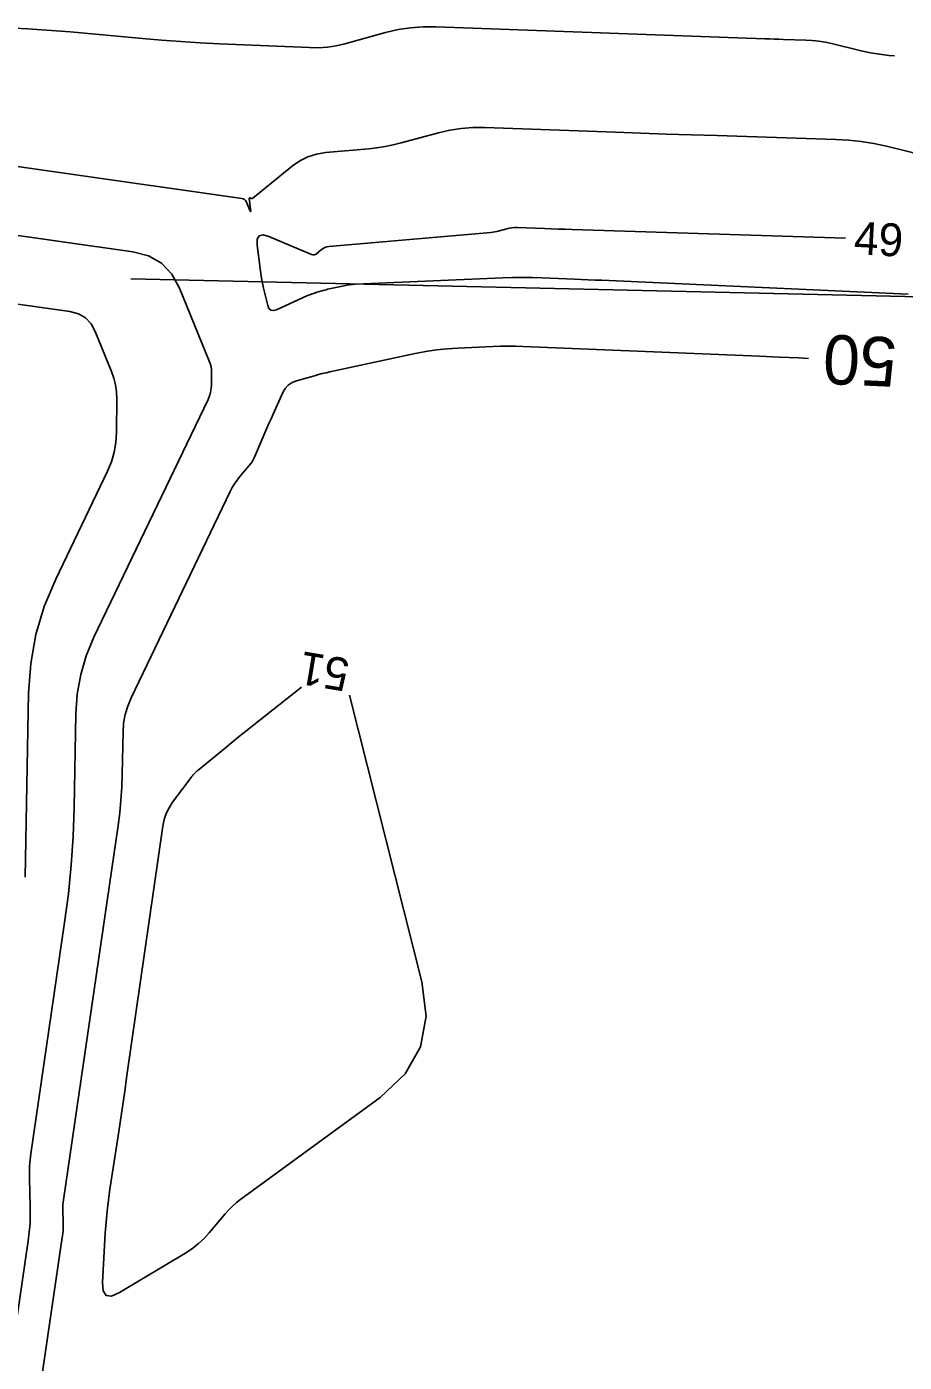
# Model space of a CAD drawing. Extents: x 2384780 to 2405861, y 547869 to 573706.
# Drawn here: x 2391906.7 to 2391960.1, y 552514.4 to 552595.6 of the extents above; entities that cross this region are included whole.
import ezdxf

# ---------------------------------------------------------------- set-up
doc = ezdxf.new("R2010")
doc.units = 0
for name, color, linetype in [('Old_Level_5', 7, 'Continuous'), ('Old_Level_60', 7, 'Continuous'), ('Old_Level_61', 7, 'Continuous')]:
    doc.layers.add(name, color=color, linetype=linetype)

msp = doc.modelspace()

# ---------------------------------------------------------------- linework, layer by layer
at = {"layer": 'Old_Level_5'}
msp.add_line((2392210.721, 552573.62725), (2391913.02425, 552580.30675), dxfattribs=at)
at = {"layer": 'Old_Level_60'}
for points in [[(2391959.45975, 552593.8745), (2391959.11125, 552593.90025), (2391958.54825, 552593.96825), (2391957.9895, 552594.063), (2391957.43425, 552594.184), (2391955.62725, 552594.6225), (2391955.2385, 552594.70625), (2391954.84725, 552594.76975), (2391954.453, 552594.81275), (2391954.05625, 552594.83525), (2391952.71575, 552594.87725), (2391952.4285, 552594.88625), (2391952.14125, 552594.896), (2391951.854, 552594.90575), (2391951.56675, 552594.91625), (2391931.5855, 552595.64675), (2391930.8065, 552595.646), (2391930.03425, 552595.58625), (2391929.269, 552595.46775), (2391928.5105, 552595.2905), (2391926.0435, 552594.61525), (2391925.51275, 552594.4915), (2391924.977, 552594.40975), (2391924.4365, 552594.37025), (2391923.89125, 552594.37275), (2391918.4145, 552594.608), (2391917.24125, 552594.6655), (2391916.06925, 552594.7375), (2391914.898, 552594.82375), (2391913.72775, 552594.9245), (2391909.33225, 552595.33), (2391908.47825, 552595.403), (2391907.62325, 552595.4645), (2391906.7675, 552595.51475), (2391905.91125, 552595.55325)], [(2391905.7435, 552514.699), (2391906.7885, 552521.822), (2391906.85325, 552522.34375), (2391906.895, 552522.86675), (2391906.91375, 552523.391), (2391906.9095, 552523.91675), (2391906.85725, 552525.63625), (2391906.85425, 552526.00425), (2391906.86725, 552526.37125), (2391906.8965, 552526.7375), (2391906.94175, 552527.10275), (2391908.9995, 552541.18175), (2391909.225, 552542.916), (2391909.3955, 552544.6545), (2391909.51075, 552546.39775), (2391909.57075, 552548.14525), (2391909.677, 552553.86175), (2391909.76325, 552555.07175), (2391909.97625, 552556.2515), (2391910.316, 552557.40125), (2391910.7825, 552558.521), (2391917.7205, 552572.98075), (2391917.8095, 552573.19475), (2391917.87375, 552573.41475), (2391917.91325, 552573.6405), (2391917.92825, 552573.87175), (2391917.93625, 552574.63725), (2391917.93, 552574.79975), (2391917.90775, 552574.95925), (2391917.86975, 552575.11575), (2391917.81575, 552575.269), (2391915.988, 552579.751), (2391915.517, 552580.6095), (2391914.887, 552581.2645), (2391914.09825, 552581.71575), (2391913.151, 552581.9635), (2391900.1615, 552583.80875)], [(2391924.0085, 552581.79925), (2391921.4125, 552582.89825), (2391921.0665, 552582.99325), (2391920.83425, 552582.937), (2391920.71575, 552582.7295), (2391920.711, 552582.37075), (2391920.88075, 552580.95225), (2391920.9215, 552580.649), (2391920.97075, 552580.3475), (2391921.0285, 552580.04725), (2391921.095, 552579.74875), (2391921.3445, 552578.698), (2391921.41775, 552578.513), (2391921.53025, 552578.408), (2391921.682, 552578.383), (2391921.87325, 552578.438), (2391923.7745, 552579.29475), (2391923.91, 552579.353), (2391924.0475, 552579.406), (2391924.187, 552579.454), (2391924.328, 552579.49675), (2391924.79225, 552579.6285), (2391924.892, 552579.65575), (2391924.992, 552579.6815), (2391925.0925, 552579.70575), (2391925.1935, 552579.72825), (2391925.98825, 552579.89875), (2391926.159, 552579.93175), (2391926.33075, 552579.9575), (2391926.50325, 552579.976), (2391926.67675, 552579.98725), (2391935.63925, 552580.37725), (2391936.2385, 552580.397), (2391936.838, 552580.404), (2391937.43725, 552580.39825), (2391938.0365, 552580.37975), (2391939.99425, 552580.299), (2391940.41375, 552580.28125), (2391940.83325, 552580.26325), (2391941.25275, 552580.245), (2391941.67225, 552580.226), (2391960.29725, 552579.3785)], [(2391956.487, 552582.7965), (2391939.85975, 552583.3155), (2391939.43675, 552583.329), (2391939.0135, 552583.343), (2391938.5905, 552583.35775), (2391938.1675, 552583.373), (2391936.51775, 552583.43325), (2391936.35625, 552583.433), (2391936.196, 552583.42075), (2391936.03725, 552583.396), (2391935.88, 552583.35925), (2391935.3685, 552583.21925), (2391935.2585, 552583.19175), (2391935.1475, 552583.16925), (2391935.0355, 552583.15175), (2391934.92275, 552583.1395), (2391925.05975, 552582.27625), (2391924.93925, 552582.257), (2391924.82575, 552582.22075), (2391924.719, 552582.16775), (2391924.619, 552582.09775), (2391924.304, 552581.84125), (2391924.23475, 552581.7975), (2391924.1625, 552581.77575), (2391924.087, 552581.7765), (2391924.0085, 552581.79925)], [(2391906.59875, 552543.93), (2391906.80675, 552555.11825), (2391906.93525, 552556.9215), (2391907.2525, 552558.68025), (2391907.759, 552560.394), (2391908.4545, 552562.06275), (2391911.60425, 552568.6275), (2391911.84, 552569.1945), (2391912.01025, 552569.77675), (2391912.115, 552570.37425), (2391912.15425, 552570.98675), (2391912.1755, 552573.01325), (2391912.159, 552573.4435), (2391912.10025, 552573.86575), (2391911.9995, 552574.28), (2391911.8565, 552574.686), (2391910.86275, 552577.12275), (2391910.60675, 552577.5895), (2391910.26425, 552577.94575), (2391909.8355, 552578.191), (2391909.32025, 552578.32575), (2391900.8245, 552579.53275)], [(2391923.3965, 552555.487), (2391920.3005, 552553.03025), (2391919.919, 552552.7265), (2391919.53875, 552552.4215), (2391919.1595, 552552.115), (2391918.78125, 552551.80725), (2391917.1125, 552550.4445), (2391917.06625, 552550.4055), (2391917.0215, 552550.365), (2391916.978, 552550.32275), (2391916.93625, 552550.27925), (2391916.80125, 552550.13425), (2391916.773, 552550.10275), (2391916.7455, 552550.07075), (2391916.71875, 552550.03775), (2391916.693, 552550.00425), (2391915.56575, 552548.49075), (2391915.347, 552548.157), (2391915.1745, 552547.80425), (2391915.048, 552547.4325), (2391914.9675, 552547.0415), (2391912.79075, 552531.87575), (2391912.65325, 552530.9245), (2391912.5135, 552529.9735), (2391912.3715, 552529.02275), (2391912.22725, 552528.0725), (2391911.753, 552524.96875), (2391911.6595, 552524.30275), (2391911.5815, 552523.635), (2391911.5195, 552522.96575), (2391911.47325, 552522.295), (2391911.30225, 552519.2975), (2391911.339, 552518.777), (2391911.523, 552518.49975), (2391911.854, 552518.466), (2391912.332, 552518.6755)], [(2391912.332, 552518.6755), (2391916.4, 552521.11875), (2391916.78475, 552521.372), (2391917.14475, 552521.65425), (2391917.47975, 552521.96575), (2391917.79, 552522.30625), (2391918.7625, 552523.46625), (2391918.97775, 552523.7075), (2391919.20625, 552523.93475), (2391919.448, 552524.1475), (2391919.7035, 552524.34575), (2391928.191, 552530.54025), (2391929.7135, 552531.9745), (2391930.64325, 552533.62275), (2391930.9805, 552535.485), (2391930.725, 552537.561), (2391926.319, 552554.99425)]]:
    msp.add_lwpolyline(points, dxfattribs=at)
at = {"layer": 'Old_Level_61'}
for points in [[(2391962.51125, 552587.5195), (2391958.96825, 552588.3795), (2391958.20625, 552588.54375), (2391957.439, 552588.668), (2391956.66625, 552588.75225), (2391955.888, 552588.79675), (2391948.6705, 552589.022), (2391947.124, 552589.07125), (2391945.5775, 552589.12275), (2391944.031, 552589.176), (2391942.48475, 552589.2315), (2391934.542, 552589.522), (2391933.8275, 552589.52125), (2391933.1195, 552589.4665), (2391932.4175, 552589.358), (2391931.722, 552589.19525), (2391929.45975, 552588.576), (2391928.973, 552588.4545), (2391928.48225, 552588.355), (2391927.98775, 552588.278), (2391927.489, 552588.223), (2391924.85625, 552587.99275), (2391924.30775, 552587.90475), (2391923.7905, 552587.74), (2391923.30425, 552587.498), (2391922.8495, 552587.179), (2391920.43325, 552585.21325), (2391920.41175, 552585.19975), (2391920.38925, 552585.193), (2391920.36575, 552585.193), (2391920.34125, 552585.20025), (2391920.25975, 552585.23475), (2391920.24475, 552585.23875), (2391920.2345, 552585.2365), (2391920.2295, 552585.2275), (2391920.22925, 552585.21175), (2391920.30825, 552584.5525), (2391920.31625, 552584.44525), (2391920.30675, 552584.4065), (2391920.2795, 552584.43575), (2391920.2345, 552584.5335), (2391920.051, 552584.9835), (2391920.00375, 552585.0695), (2391919.9405, 552585.1355), (2391919.86125, 552585.18075), (2391919.76625, 552585.2055), (2391898.14525, 552588.277)], [(2391906.965, 552509.143), (2391908.855, 552522.02775), (2391908.88325, 552522.2545), (2391908.9015, 552522.48175), (2391908.9095, 552522.7095), (2391908.90775, 552522.938), (2391908.885, 552523.685), (2391908.88375, 552523.845), (2391908.8895, 552524.0045), (2391908.902, 552524.1635), (2391908.92175, 552524.32225), (2391912.24625, 552547.06875), (2391912.3475, 552547.8465), (2391912.42375, 552548.626), (2391912.4755, 552549.40775), (2391912.5025, 552550.1915), (2391912.55025, 552552.755), (2391912.58875, 552553.2975), (2391912.68425, 552553.8265), (2391912.83675, 552554.342), (2391913.046, 552554.84425), (2391919.06525, 552567.3895), (2391919.1895, 552567.629), (2391919.3285, 552567.859), (2391919.4815, 552568.07975), (2391919.64925, 552568.29125), (2391920.2205, 552568.9665), (2391920.33675, 552569.11475), (2391920.44075, 552569.27075), (2391920.5325, 552569.43425), (2391920.612, 552569.60525), (2391921.17675, 552570.951), (2391921.29875, 552571.23875), (2391921.42275, 552571.526), (2391921.5485, 552571.81225), (2391921.67625, 552572.0975), (2391922.2625, 552573.39625), (2391922.40925, 552573.65), (2391922.598, 552573.85525), (2391922.82875, 552574.0115), (2391923.1015, 552574.11925), (2391924.19125, 552574.42825), (2391924.42525, 552574.4925), (2391924.66025, 552574.553), (2391924.896, 552574.60975), (2391925.133, 552574.6625), (2391930.3185, 552575.77575), (2391930.96025, 552575.8995), (2391931.60525, 552575.996), (2391932.25375, 552576.06525), (2391932.906, 552576.10725), (2391935.04175, 552576.20025), (2391935.4995, 552576.21525), (2391935.95725, 552576.22075), (2391936.415, 552576.21625), (2391936.87275, 552576.20225), (2391951.25275, 552575.6075), (2391952.43825, 552575.558), (2391953.6235, 552575.507), (2391954.229, 552575.4805)]]:
    msp.add_lwpolyline(points, dxfattribs=at)

# ---------------------------------------------------------------- texts
at = {"layer": 'Old_Level_60'}
for s, rotation, p in [('49', 356.9135833, (2391956.954, 552581.81525)), ('51', 170.430425, (2391926.41275, 552557.17875))]:
    msp.add_text(s, height=2, rotation=rotation, dxfattribs=at).set_placement(p)
at = {"layer": 'Old_Level_61'}
msp.add_text('50', height=3, rotation=177.4087444, dxfattribs=at).set_placement((2391959.6535, 552576.73725))

doc.saveas('drawing.dxf')
